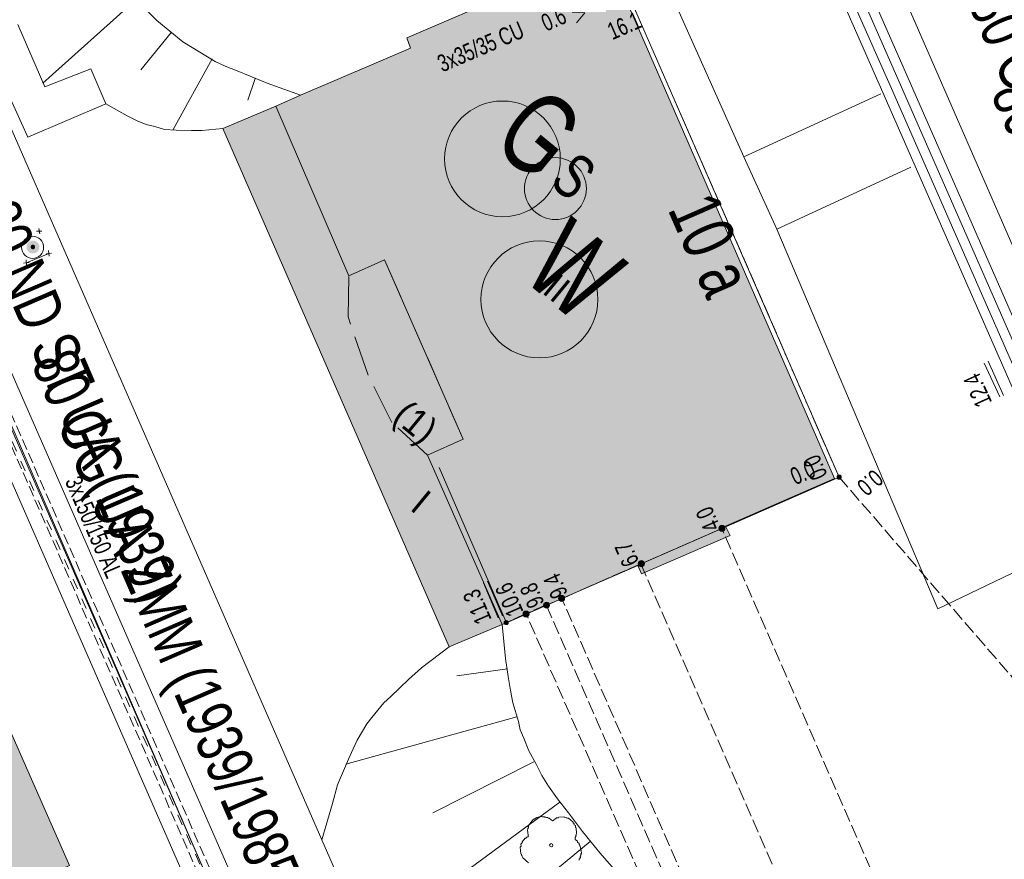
# Model space of a CAD drawing. Header units: metres. Extents: x -740 to 758, y -633 to 854.
# Tile 1022 of 1056: x 455 to 485, y 144 to 170. Entities that reach past the tile are written whole.
import ezdxf

# ---------------------------------------------------------------- set-up
doc = ezdxf.new("R2010")
doc.units = ezdxf.units.M
doc.header["$MEASUREMENT"] = 0
for name, pattern in [('1248_416', [1.664, 1.248, -0.416]), ('333_125', [0.4576, 0.3328, -0.1248]), ('333_333', [0.6656, 0.3328, -0.3328]), ('416_125', [0.5408, 0.416, -0.1248])]:
    doc.linetypes.add(name, pattern=pattern)
for name, color, linetype in [('Gas.LOVION', 7, 'Continuous'), ('Gis.LOVION', 7, 'Continuous'), ('Grundkarte.LOVION', 7, 'Continuous'), ('Grundkarte_Text.LOVION', 7, 'Continuous'), ('Strom.LOVION', 7, 'Continuous'), ('StromBemass.LOVION', 7, 'Continuous'), ('Wasser.LOVION', 7, 'Continuous')]:
    doc.layers.add(name, color=color, linetype=linetype)
doc.styles.add('ERSTELLTER_STIL_1', font='arial.ttf')

msp = doc.modelspace()

# ---------------------------------------------------------------- hatches: boundary and pattern name
at = {"layer": 'Grundkarte.LOVION', "linetype": 'Continuous', "lineweight": 18}
for color, points in [(9, [(467.56, 156.155), (469.875, 150.914), (474.071, 152.743), (474.184, 152.488), (476.935, 153.673), (476.79, 153.954), (480.162, 155.437), (473.187, 171.454), (469.783, 169.998), (469.669, 170.253), (466.918, 169.068), (467.038, 168.754), (463.633, 167.298), (462.869, 166.957), (465.125, 161.71), (466.23, 162.202), (468.665, 156.647)]), (254, [(462.869, 166.957), (461.222, 166.264), (468.229, 150.221), (469.875, 150.914), (467.56, 156.155), (468.665, 156.647), (466.23, 162.202), (465.125, 161.71)]), (9, [(442.952, 150.587), (447.74, 139.705), (456.477, 143.456), (450.969, 155.952), (442.277, 152.058)])]:
    msp.add_hatch(color=color, dxfattribs=at).paths.add_polyline_path(points)
at = {"layer": 'Strom.LOVION', "linetype": 'Continuous', "lineweight": 18}
for points in [[(455.498, 162.47), (455.513, 162.491), (455.525, 162.513), (455.534, 162.536), (455.541, 162.56), (455.544, 162.585), (455.544, 162.61), (455.54, 162.635), (455.534, 162.66), (455.525, 162.683), (455.512, 162.705), (455.498, 162.725), (455.48, 162.743), (455.461, 162.759), (455.44, 162.773), (455.417, 162.783), (455.393, 162.791), (455.368, 162.796), (455.343, 162.797), (455.318, 162.795), (455.294, 162.791), (455.27, 162.783), (455.247, 162.772), (455.226, 162.759), (455.207, 162.743), (455.19, 162.724), (455.175, 162.704), (455.163, 162.682), (455.154, 162.658), (455.148, 162.634), (455.145, 162.609), (455.145, 162.584), (455.148, 162.559), (455.154, 162.535), (455.163, 162.512), (455.176, 162.49), (455.19, 162.469), (455.208, 162.451), (455.227, 162.435), (455.248, 162.422), (455.271, 162.411), (455.295, 162.403), (455.32, 162.399), (455.345, 162.397), (455.37, 162.399), (455.394, 162.404), (455.418, 162.412), (455.441, 162.422), (455.462, 162.436), (455.481, 162.452)], [(455.396, 162.553), (455.401, 162.56), (455.405, 162.568), (455.409, 162.577), (455.411, 162.585), (455.412, 162.594), (455.412, 162.603), (455.411, 162.612), (455.408, 162.62), (455.405, 162.629), (455.401, 162.636), (455.396, 162.644), (455.389, 162.65), (455.383, 162.656), (455.375, 162.66), (455.367, 162.664), (455.359, 162.667), (455.35, 162.669), (455.341, 162.669), (455.332, 162.668), (455.323, 162.667), (455.315, 162.664), (455.307, 162.66), (455.299, 162.655), (455.292, 162.65), (455.286, 162.643), (455.281, 162.636), (455.277, 162.628), (455.274, 162.62), (455.271, 162.611), (455.27, 162.602), (455.27, 162.594), (455.272, 162.585), (455.274, 162.576), (455.277, 162.568), (455.281, 162.56), (455.287, 162.553), (455.293, 162.546), (455.3, 162.541), (455.307, 162.536), (455.315, 162.532), (455.324, 162.53), (455.332, 162.528), (455.341, 162.527), (455.35, 162.528), (455.359, 162.53), (455.367, 162.532), (455.375, 162.536), (455.383, 162.541), (455.39, 162.547)]]:
    msp.add_hatch(color=150, dxfattribs=at).paths.add_polyline_path(points)
at = {"layer": 'StromBemass.LOVION', "linetype": 'Continuous', "lineweight": 13}
for points in [[(480.354, 155.435), (480.359, 155.441), (480.362, 155.448), (480.365, 155.455), (480.367, 155.463), (480.368, 155.471), (480.368, 155.479), (480.367, 155.487), (480.365, 155.494), (480.362, 155.502), (480.358, 155.509), (480.354, 155.515), (480.348, 155.521), (480.342, 155.526), (480.336, 155.53), (480.328, 155.533), (480.321, 155.536), (480.313, 155.537), (480.305, 155.538), (480.297, 155.537), (480.29, 155.536), (480.282, 155.533), (480.275, 155.53), (480.268, 155.525), (480.262, 155.52), (480.257, 155.515), (480.252, 155.508), (480.248, 155.501), (480.245, 155.494), (480.244, 155.486), (480.243, 155.478), (480.243, 155.471), (480.244, 155.463), (480.246, 155.455), (480.249, 155.448), (480.252, 155.441), (480.257, 155.434), (480.262, 155.429), (480.269, 155.424), (480.275, 155.419), (480.282, 155.416), (480.29, 155.414), (480.298, 155.412), (480.306, 155.412), (480.314, 155.412), (480.321, 155.414), (480.329, 155.416), (480.336, 155.42), (480.343, 155.424), (480.349, 155.429)], [(480.354, 155.435), (480.359, 155.441), (480.362, 155.448), (480.365, 155.455), (480.367, 155.463), (480.368, 155.471), (480.368, 155.479), (480.367, 155.487), (480.365, 155.494), (480.362, 155.502), (480.358, 155.509), (480.354, 155.515), (480.348, 155.521), (480.342, 155.526), (480.336, 155.53), (480.328, 155.533), (480.321, 155.536), (480.313, 155.537), (480.305, 155.538), (480.297, 155.537), (480.29, 155.536), (480.282, 155.533), (480.275, 155.53), (480.268, 155.525), (480.262, 155.52), (480.257, 155.515), (480.252, 155.508), (480.248, 155.501), (480.245, 155.494), (480.244, 155.486), (480.243, 155.478), (480.243, 155.471), (480.244, 155.463), (480.246, 155.455), (480.249, 155.448), (480.252, 155.441), (480.257, 155.434), (480.262, 155.429), (480.269, 155.424), (480.275, 155.419), (480.282, 155.416), (480.29, 155.414), (480.298, 155.412), (480.306, 155.412), (480.314, 155.412), (480.321, 155.414), (480.329, 155.416), (480.336, 155.42), (480.343, 155.424), (480.349, 155.429)], [(480.354, 155.435), (480.359, 155.441), (480.362, 155.448), (480.365, 155.455), (480.367, 155.463), (480.368, 155.471), (480.368, 155.479), (480.367, 155.487), (480.365, 155.494), (480.362, 155.502), (480.358, 155.509), (480.354, 155.515), (480.348, 155.521), (480.342, 155.526), (480.336, 155.53), (480.328, 155.533), (480.321, 155.536), (480.313, 155.537), (480.305, 155.538), (480.297, 155.537), (480.29, 155.536), (480.282, 155.533), (480.275, 155.53), (480.268, 155.525), (480.262, 155.52), (480.257, 155.515), (480.252, 155.508), (480.248, 155.501), (480.245, 155.494), (480.244, 155.486), (480.243, 155.478), (480.243, 155.471), (480.244, 155.463), (480.246, 155.455), (480.249, 155.448), (480.252, 155.441), (480.257, 155.434), (480.262, 155.429), (480.269, 155.424), (480.275, 155.419), (480.282, 155.416), (480.29, 155.414), (480.298, 155.412), (480.306, 155.412), (480.314, 155.412), (480.321, 155.414), (480.329, 155.416), (480.336, 155.42), (480.343, 155.424), (480.349, 155.429)], [(480.354, 155.435), (480.359, 155.441), (480.362, 155.448), (480.365, 155.455), (480.367, 155.463), (480.368, 155.471), (480.368, 155.479), (480.367, 155.487), (480.365, 155.494), (480.362, 155.502), (480.358, 155.509), (480.354, 155.515), (480.348, 155.521), (480.342, 155.526), (480.336, 155.53), (480.328, 155.533), (480.321, 155.536), (480.313, 155.537), (480.305, 155.538), (480.297, 155.537), (480.29, 155.536), (480.282, 155.533), (480.275, 155.53), (480.268, 155.525), (480.262, 155.52), (480.257, 155.515), (480.252, 155.508), (480.248, 155.501), (480.245, 155.494), (480.244, 155.486), (480.243, 155.478), (480.243, 155.471), (480.244, 155.463), (480.246, 155.455), (480.249, 155.448), (480.252, 155.441), (480.257, 155.434), (480.262, 155.429), (480.269, 155.424), (480.275, 155.419), (480.282, 155.416), (480.29, 155.414), (480.298, 155.412), (480.306, 155.412), (480.314, 155.412), (480.321, 155.414), (480.329, 155.416), (480.336, 155.42), (480.343, 155.424), (480.349, 155.429)], [(480.354, 155.435), (480.359, 155.441), (480.362, 155.448), (480.365, 155.455), (480.367, 155.463), (480.368, 155.471), (480.368, 155.479), (480.367, 155.487), (480.365, 155.494), (480.362, 155.502), (480.358, 155.509), (480.354, 155.515), (480.348, 155.521), (480.342, 155.526), (480.336, 155.53), (480.328, 155.533), (480.321, 155.536), (480.313, 155.537), (480.305, 155.538), (480.297, 155.537), (480.29, 155.536), (480.282, 155.533), (480.275, 155.53), (480.268, 155.525), (480.262, 155.52), (480.257, 155.515), (480.252, 155.508), (480.248, 155.501), (480.245, 155.494), (480.244, 155.486), (480.243, 155.478), (480.243, 155.471), (480.244, 155.463), (480.246, 155.455), (480.249, 155.448), (480.252, 155.441), (480.257, 155.434), (480.262, 155.429), (480.269, 155.424), (480.275, 155.419), (480.282, 155.416), (480.29, 155.414), (480.298, 155.412), (480.306, 155.412), (480.314, 155.412), (480.321, 155.414), (480.329, 155.416), (480.336, 155.42), (480.343, 155.424), (480.349, 155.429)], [(480.354, 155.435), (480.359, 155.441), (480.362, 155.448), (480.365, 155.455), (480.367, 155.463), (480.368, 155.471), (480.368, 155.479), (480.367, 155.487), (480.365, 155.494), (480.362, 155.502), (480.358, 155.509), (480.354, 155.515), (480.348, 155.521), (480.342, 155.526), (480.336, 155.53), (480.328, 155.533), (480.321, 155.536), (480.313, 155.537), (480.305, 155.538), (480.297, 155.537), (480.29, 155.536), (480.282, 155.533), (480.275, 155.53), (480.268, 155.525), (480.262, 155.52), (480.257, 155.515), (480.252, 155.508), (480.248, 155.501), (480.245, 155.494), (480.244, 155.486), (480.243, 155.478), (480.243, 155.471), (480.244, 155.463), (480.246, 155.455), (480.249, 155.448), (480.252, 155.441), (480.257, 155.434), (480.262, 155.429), (480.269, 155.424), (480.275, 155.419), (480.282, 155.416), (480.29, 155.414), (480.298, 155.412), (480.306, 155.412), (480.314, 155.412), (480.321, 155.414), (480.329, 155.416), (480.336, 155.42), (480.343, 155.424), (480.349, 155.429)], [(480.355, 155.438), (480.36, 155.445), (480.364, 155.452), (480.366, 155.459), (480.368, 155.466), (480.369, 155.474), (480.369, 155.482), (480.368, 155.49), (480.366, 155.497), (480.363, 155.505), (480.36, 155.512), (480.355, 155.518), (480.35, 155.524), (480.343, 155.529), (480.337, 155.533), (480.33, 155.536), (480.322, 155.538), (480.315, 155.54), (480.307, 155.54), (480.299, 155.54), (480.291, 155.538), (480.284, 155.536), (480.277, 155.533), (480.27, 155.528), (480.264, 155.523), (480.259, 155.518), (480.254, 155.511), (480.25, 155.504), (480.248, 155.497), (480.246, 155.489), (480.245, 155.482), (480.245, 155.474), (480.246, 155.466), (480.248, 155.458), (480.251, 155.451), (480.254, 155.444), (480.259, 155.438), (480.264, 155.432), (480.27, 155.427), (480.277, 155.423), (480.284, 155.42), (480.292, 155.417), (480.299, 155.416), (480.307, 155.415), (480.315, 155.416), (480.323, 155.417), (480.33, 155.42), (480.337, 155.423), (480.344, 155.428), (480.35, 155.433)], [(480.355, 155.438), (480.36, 155.445), (480.364, 155.452), (480.366, 155.459), (480.368, 155.466), (480.369, 155.474), (480.369, 155.482), (480.368, 155.49), (480.366, 155.497), (480.363, 155.505), (480.36, 155.512), (480.355, 155.518), (480.35, 155.524), (480.343, 155.529), (480.337, 155.533), (480.33, 155.536), (480.322, 155.538), (480.315, 155.54), (480.307, 155.54), (480.299, 155.54), (480.291, 155.538), (480.284, 155.536), (480.277, 155.533), (480.27, 155.528), (480.264, 155.523), (480.259, 155.518), (480.254, 155.511), (480.25, 155.504), (480.248, 155.497), (480.246, 155.489), (480.245, 155.482), (480.245, 155.474), (480.246, 155.466), (480.248, 155.458), (480.251, 155.451), (480.254, 155.444), (480.259, 155.438), (480.264, 155.432), (480.27, 155.427), (480.277, 155.423), (480.284, 155.42), (480.292, 155.417), (480.299, 155.416), (480.307, 155.415), (480.315, 155.416), (480.323, 155.417), (480.33, 155.42), (480.337, 155.423), (480.344, 155.428), (480.35, 155.433)], [(480.355, 155.438), (480.36, 155.445), (480.364, 155.452), (480.366, 155.459), (480.368, 155.466), (480.369, 155.474), (480.369, 155.482), (480.368, 155.49), (480.366, 155.497), (480.363, 155.505), (480.36, 155.512), (480.355, 155.518), (480.35, 155.524), (480.343, 155.529), (480.337, 155.533), (480.33, 155.536), (480.322, 155.538), (480.315, 155.54), (480.307, 155.54), (480.299, 155.54), (480.291, 155.538), (480.284, 155.536), (480.277, 155.533), (480.27, 155.528), (480.264, 155.523), (480.259, 155.518), (480.254, 155.511), (480.25, 155.504), (480.248, 155.497), (480.246, 155.489), (480.245, 155.482), (480.245, 155.474), (480.246, 155.466), (480.248, 155.458), (480.251, 155.451), (480.254, 155.444), (480.259, 155.438), (480.264, 155.432), (480.27, 155.427), (480.277, 155.423), (480.284, 155.42), (480.292, 155.417), (480.299, 155.416), (480.307, 155.415), (480.315, 155.416), (480.323, 155.417), (480.33, 155.42), (480.337, 155.423), (480.344, 155.428), (480.35, 155.433)], [(480.355, 155.438), (480.36, 155.445), (480.364, 155.452), (480.366, 155.459), (480.368, 155.466), (480.369, 155.474), (480.369, 155.482), (480.368, 155.49), (480.366, 155.497), (480.363, 155.505), (480.36, 155.512), (480.355, 155.518), (480.35, 155.524), (480.343, 155.529), (480.337, 155.533), (480.33, 155.536), (480.322, 155.538), (480.315, 155.54), (480.307, 155.54), (480.299, 155.54), (480.291, 155.538), (480.284, 155.536), (480.277, 155.533), (480.27, 155.528), (480.264, 155.523), (480.259, 155.518), (480.254, 155.511), (480.25, 155.504), (480.248, 155.497), (480.246, 155.489), (480.245, 155.482), (480.245, 155.474), (480.246, 155.466), (480.248, 155.458), (480.251, 155.451), (480.254, 155.444), (480.259, 155.438), (480.264, 155.432), (480.27, 155.427), (480.277, 155.423), (480.284, 155.42), (480.292, 155.417), (480.299, 155.416), (480.307, 155.415), (480.315, 155.416), (480.323, 155.417), (480.33, 155.42), (480.337, 155.423), (480.344, 155.428), (480.35, 155.433)], [(480.358, 155.435), (480.363, 155.441), (480.367, 155.448), (480.369, 155.455), (480.371, 155.463), (480.372, 155.471), (480.372, 155.479), (480.371, 155.486), (480.369, 155.494), (480.366, 155.501), (480.363, 155.508), (480.358, 155.515), (480.353, 155.52), (480.346, 155.525), (480.34, 155.53), (480.333, 155.533), (480.325, 155.535), (480.317, 155.537), (480.31, 155.537), (480.302, 155.537), (480.294, 155.535), (480.286, 155.533), (480.279, 155.529), (480.273, 155.525), (480.267, 155.52), (480.261, 155.514), (480.257, 155.508), (480.253, 155.501), (480.25, 155.494), (480.248, 155.486), (480.247, 155.478), (480.247, 155.47), (480.248, 155.463), (480.25, 155.455), (480.253, 155.448), (480.257, 155.441), (480.262, 155.434), (480.267, 155.429), (480.273, 155.424), (480.28, 155.419), (480.287, 155.416), (480.294, 155.414), (480.302, 155.412), (480.31, 155.412), (480.318, 155.412), (480.326, 155.414), (480.333, 155.416), (480.34, 155.42), (480.347, 155.424), (480.353, 155.429)], [(480.358, 155.435), (480.363, 155.441), (480.367, 155.448), (480.369, 155.455), (480.371, 155.463), (480.372, 155.471), (480.372, 155.479), (480.371, 155.486), (480.369, 155.494), (480.366, 155.501), (480.363, 155.508), (480.358, 155.515), (480.353, 155.52), (480.346, 155.525), (480.34, 155.53), (480.333, 155.533), (480.325, 155.535), (480.317, 155.537), (480.31, 155.537), (480.302, 155.537), (480.294, 155.535), (480.286, 155.533), (480.279, 155.529), (480.273, 155.525), (480.267, 155.52), (480.261, 155.514), (480.257, 155.508), (480.253, 155.501), (480.25, 155.494), (480.248, 155.486), (480.247, 155.478), (480.247, 155.47), (480.248, 155.463), (480.25, 155.455), (480.253, 155.448), (480.257, 155.441), (480.262, 155.434), (480.267, 155.429), (480.273, 155.424), (480.28, 155.419), (480.287, 155.416), (480.294, 155.414), (480.302, 155.412), (480.31, 155.412), (480.318, 155.412), (480.326, 155.414), (480.333, 155.416), (480.34, 155.42), (480.347, 155.424), (480.353, 155.429)], [(480.358, 155.435), (480.363, 155.441), (480.367, 155.448), (480.369, 155.455), (480.371, 155.463), (480.372, 155.471), (480.372, 155.479), (480.371, 155.486), (480.369, 155.494), (480.366, 155.501), (480.363, 155.508), (480.358, 155.515), (480.353, 155.52), (480.346, 155.525), (480.34, 155.53), (480.333, 155.533), (480.325, 155.535), (480.317, 155.537), (480.31, 155.537), (480.302, 155.537), (480.294, 155.535), (480.286, 155.533), (480.279, 155.529), (480.273, 155.525), (480.267, 155.52), (480.261, 155.514), (480.257, 155.508), (480.253, 155.501), (480.25, 155.494), (480.248, 155.486), (480.247, 155.478), (480.247, 155.47), (480.248, 155.463), (480.25, 155.455), (480.253, 155.448), (480.257, 155.441), (480.262, 155.434), (480.267, 155.429), (480.273, 155.424), (480.28, 155.419), (480.287, 155.416), (480.294, 155.414), (480.302, 155.412), (480.31, 155.412), (480.318, 155.412), (480.326, 155.414), (480.333, 155.416), (480.34, 155.42), (480.347, 155.424), (480.353, 155.429)], [(480.358, 155.435), (480.363, 155.441), (480.367, 155.448), (480.369, 155.455), (480.371, 155.463), (480.372, 155.471), (480.372, 155.479), (480.371, 155.486), (480.369, 155.494), (480.366, 155.501), (480.363, 155.508), (480.358, 155.515), (480.353, 155.52), (480.346, 155.525), (480.34, 155.53), (480.333, 155.533), (480.325, 155.535), (480.317, 155.537), (480.31, 155.537), (480.302, 155.537), (480.294, 155.535), (480.286, 155.533), (480.279, 155.529), (480.273, 155.525), (480.267, 155.52), (480.261, 155.514), (480.257, 155.508), (480.253, 155.501), (480.25, 155.494), (480.248, 155.486), (480.247, 155.478), (480.247, 155.47), (480.248, 155.463), (480.25, 155.455), (480.253, 155.448), (480.257, 155.441), (480.262, 155.434), (480.267, 155.429), (480.273, 155.424), (480.28, 155.419), (480.287, 155.416), (480.294, 155.414), (480.302, 155.412), (480.31, 155.412), (480.318, 155.412), (480.326, 155.414), (480.333, 155.416), (480.34, 155.42), (480.347, 155.424), (480.353, 155.429)], [(480.358, 155.435), (480.363, 155.441), (480.367, 155.448), (480.369, 155.455), (480.371, 155.463), (480.372, 155.471), (480.372, 155.479), (480.371, 155.486), (480.369, 155.494), (480.366, 155.501), (480.363, 155.508), (480.358, 155.515), (480.353, 155.52), (480.346, 155.525), (480.34, 155.53), (480.333, 155.533), (480.325, 155.535), (480.317, 155.537), (480.31, 155.537), (480.302, 155.537), (480.294, 155.535), (480.286, 155.533), (480.279, 155.529), (480.273, 155.525), (480.267, 155.52), (480.261, 155.514), (480.257, 155.508), (480.253, 155.501), (480.25, 155.494), (480.248, 155.486), (480.247, 155.478), (480.247, 155.47), (480.248, 155.463), (480.25, 155.455), (480.253, 155.448), (480.257, 155.441), (480.262, 155.434), (480.267, 155.429), (480.273, 155.424), (480.28, 155.419), (480.287, 155.416), (480.294, 155.414), (480.302, 155.412), (480.31, 155.412), (480.318, 155.412), (480.326, 155.414), (480.333, 155.416), (480.34, 155.42), (480.347, 155.424), (480.353, 155.429)], [(480.358, 155.435), (480.363, 155.441), (480.367, 155.448), (480.369, 155.455), (480.371, 155.463), (480.372, 155.471), (480.372, 155.479), (480.371, 155.486), (480.369, 155.494), (480.366, 155.501), (480.363, 155.508), (480.358, 155.515), (480.353, 155.52), (480.346, 155.525), (480.34, 155.53), (480.333, 155.533), (480.325, 155.535), (480.317, 155.537), (480.31, 155.537), (480.302, 155.537), (480.294, 155.535), (480.286, 155.533), (480.279, 155.529), (480.273, 155.525), (480.267, 155.52), (480.261, 155.514), (480.257, 155.508), (480.253, 155.501), (480.25, 155.494), (480.248, 155.486), (480.247, 155.478), (480.247, 155.47), (480.248, 155.463), (480.25, 155.455), (480.253, 155.448), (480.257, 155.441), (480.262, 155.434), (480.267, 155.429), (480.273, 155.424), (480.28, 155.419), (480.287, 155.416), (480.294, 155.414), (480.302, 155.412), (480.31, 155.412), (480.318, 155.412), (480.326, 155.414), (480.333, 155.416), (480.34, 155.42), (480.347, 155.424), (480.353, 155.429)], [(476.751, 153.834), (476.758, 153.843), (476.763, 153.853), (476.767, 153.864), (476.77, 153.876), (476.772, 153.887), (476.772, 153.899), (476.77, 153.911), (476.767, 153.922), (476.763, 153.933), (476.757, 153.943), (476.75, 153.953), (476.742, 153.962), (476.733, 153.969), (476.723, 153.975), (476.713, 153.98), (476.701, 153.984), (476.69, 153.986), (476.678, 153.987), (476.666, 153.986), (476.655, 153.984), (476.644, 153.98), (476.633, 153.975), (476.623, 153.969), (476.614, 153.961), (476.606, 153.953), (476.599, 153.943), (476.593, 153.933), (476.589, 153.922), (476.586, 153.91), (476.585, 153.899), (476.585, 153.887), (476.586, 153.875), (476.589, 153.864), (476.594, 153.853), (476.599, 153.843), (476.606, 153.833), (476.614, 153.825), (476.624, 153.817), (476.633, 153.811), (476.644, 153.806), (476.655, 153.802), (476.667, 153.8), (476.679, 153.799), (476.69, 153.8), (476.702, 153.802), (476.713, 153.806), (476.724, 153.811), (476.734, 153.817), (476.743, 153.825)], [(476.725, 153.849), (476.73, 153.855), (476.734, 153.862), (476.737, 153.87), (476.739, 153.878), (476.74, 153.886), (476.74, 153.894), (476.739, 153.902), (476.737, 153.909), (476.734, 153.917), (476.73, 153.924), (476.725, 153.93), (476.72, 153.936), (476.714, 153.941), (476.707, 153.945), (476.699, 153.949), (476.692, 153.951), (476.684, 153.953), (476.676, 153.953), (476.668, 153.953), (476.66, 153.951), (476.652, 153.949), (476.645, 153.945), (476.638, 153.941), (476.632, 153.936), (476.627, 153.93), (476.622, 153.923), (476.618, 153.916), (476.615, 153.909), (476.613, 153.901), (476.612, 153.893), (476.612, 153.885), (476.613, 153.877), (476.615, 153.869), (476.618, 153.862), (476.622, 153.855), (476.627, 153.848), (476.632, 153.843), (476.639, 153.838), (476.645, 153.833), (476.653, 153.83), (476.66, 153.827), (476.668, 153.826), (476.676, 153.825), (476.684, 153.826), (476.692, 153.827), (476.7, 153.83), (476.707, 153.833), (476.714, 153.838), (476.72, 153.843)], [(476.725, 153.849), (476.73, 153.855), (476.734, 153.862), (476.737, 153.87), (476.739, 153.878), (476.74, 153.886), (476.74, 153.894), (476.739, 153.902), (476.737, 153.909), (476.734, 153.917), (476.73, 153.924), (476.725, 153.93), (476.72, 153.936), (476.714, 153.941), (476.707, 153.945), (476.699, 153.949), (476.692, 153.951), (476.684, 153.953), (476.676, 153.953), (476.668, 153.953), (476.66, 153.951), (476.652, 153.949), (476.645, 153.945), (476.638, 153.941), (476.632, 153.936), (476.627, 153.93), (476.622, 153.923), (476.618, 153.916), (476.615, 153.909), (476.613, 153.901), (476.612, 153.893), (476.612, 153.885), (476.613, 153.877), (476.615, 153.869), (476.618, 153.862), (476.622, 153.855), (476.627, 153.848), (476.632, 153.843), (476.639, 153.838), (476.645, 153.833), (476.653, 153.83), (476.66, 153.827), (476.668, 153.826), (476.676, 153.825), (476.684, 153.826), (476.692, 153.827), (476.7, 153.83), (476.707, 153.833), (476.714, 153.838), (476.72, 153.843)], [(474.257, 152.739), (474.264, 152.748), (474.269, 152.759), (474.274, 152.77), (474.277, 152.782), (474.278, 152.794), (474.278, 152.805), (474.277, 152.817), (474.274, 152.829), (474.269, 152.84), (474.263, 152.85), (474.256, 152.86), (474.248, 152.869), (474.239, 152.876), (474.229, 152.883), (474.218, 152.888), (474.207, 152.891), (474.195, 152.894), (474.183, 152.894), (474.171, 152.894), (474.159, 152.891), (474.148, 152.888), (474.137, 152.882), (474.127, 152.876), (474.118, 152.868), (474.11, 152.86), (474.103, 152.85), (474.097, 152.839), (474.093, 152.828), (474.09, 152.817), (474.088, 152.805), (474.088, 152.793), (474.09, 152.781), (474.093, 152.769), (474.097, 152.758), (474.103, 152.748), (474.11, 152.738), (474.118, 152.73), (474.127, 152.722), (474.138, 152.716), (474.148, 152.711), (474.16, 152.707), (474.172, 152.705), (474.183, 152.704), (474.195, 152.705), (474.207, 152.707), (474.218, 152.711), (474.229, 152.716), (474.239, 152.722), (474.249, 152.73)], [(474.217, 152.755), (474.221, 152.761), (474.225, 152.768), (474.228, 152.775), (474.23, 152.783), (474.231, 152.79), (474.23, 152.798), (474.229, 152.806), (474.228, 152.813), (474.225, 152.82), (474.221, 152.827), (474.216, 152.833), (474.211, 152.839), (474.205, 152.844), (474.199, 152.848), (474.192, 152.851), (474.184, 152.853), (474.177, 152.855), (474.169, 152.855), (474.161, 152.855), (474.154, 152.853), (474.147, 152.851), (474.14, 152.848), (474.133, 152.844), (474.127, 152.839), (474.122, 152.833), (474.117, 152.827), (474.114, 152.82), (474.111, 152.813), (474.109, 152.805), (474.108, 152.798), (474.108, 152.79), (474.109, 152.782), (474.111, 152.775), (474.114, 152.768), (474.118, 152.761), (474.122, 152.755), (474.127, 152.749), (474.133, 152.744), (474.14, 152.74), (474.147, 152.737), (474.154, 152.735), (474.162, 152.733), (474.169, 152.733), (474.177, 152.733), (474.185, 152.735), (474.192, 152.737), (474.199, 152.74), (474.205, 152.745), (474.211, 152.749)], [(474.217, 152.755), (474.221, 152.761), (474.225, 152.768), (474.228, 152.775), (474.23, 152.783), (474.231, 152.79), (474.23, 152.798), (474.229, 152.806), (474.228, 152.813), (474.225, 152.82), (474.221, 152.827), (474.216, 152.833), (474.211, 152.839), (474.205, 152.844), (474.199, 152.848), (474.192, 152.851), (474.184, 152.853), (474.177, 152.855), (474.169, 152.855), (474.161, 152.855), (474.154, 152.853), (474.147, 152.851), (474.14, 152.848), (474.133, 152.844), (474.127, 152.839), (474.122, 152.833), (474.117, 152.827), (474.114, 152.82), (474.111, 152.813), (474.109, 152.805), (474.108, 152.798), (474.108, 152.79), (474.109, 152.782), (474.111, 152.775), (474.114, 152.768), (474.118, 152.761), (474.122, 152.755), (474.127, 152.749), (474.133, 152.744), (474.14, 152.74), (474.147, 152.737), (474.154, 152.735), (474.162, 152.733), (474.169, 152.733), (474.177, 152.733), (474.185, 152.735), (474.192, 152.737), (474.199, 152.74), (474.205, 152.745), (474.211, 152.749)], [(471.318, 151.455), (471.325, 151.465), (471.33, 151.475), (471.334, 151.486), (471.337, 151.497), (471.339, 151.509), (471.339, 151.52), (471.337, 151.532), (471.334, 151.543), (471.33, 151.554), (471.324, 151.564), (471.317, 151.574), (471.309, 151.582), (471.3, 151.589), (471.291, 151.596), (471.28, 151.601), (471.269, 151.604), (471.257, 151.606), (471.246, 151.607), (471.234, 151.606), (471.223, 151.604), (471.212, 151.6), (471.201, 151.595), (471.191, 151.589), (471.182, 151.582), (471.174, 151.573), (471.167, 151.564), (471.162, 151.553), (471.158, 151.543), (471.155, 151.531), (471.153, 151.52), (471.153, 151.508), (471.155, 151.496), (471.158, 151.485), (471.162, 151.474), (471.168, 151.464), (471.175, 151.455), (471.183, 151.446), (471.192, 151.439), (471.202, 151.433), (471.212, 151.428), (471.223, 151.424), (471.235, 151.422), (471.246, 151.421), (471.258, 151.422), (471.269, 151.424), (471.281, 151.428), (471.291, 151.433), (471.301, 151.439), (471.31, 151.447)], [(471.283, 151.476), (471.288, 151.483), (471.292, 151.49), (471.295, 151.497), (471.297, 151.505), (471.298, 151.512), (471.298, 151.52), (471.297, 151.528), (471.295, 151.536), (471.292, 151.543), (471.288, 151.55), (471.283, 151.556), (471.278, 151.562), (471.272, 151.567), (471.265, 151.571), (471.258, 151.574), (471.251, 151.577), (471.243, 151.578), (471.235, 151.579), (471.227, 151.578), (471.219, 151.577), (471.212, 151.574), (471.205, 151.571), (471.198, 151.566), (471.192, 151.561), (471.187, 151.556), (471.182, 151.549), (471.179, 151.542), (471.176, 151.535), (471.174, 151.528), (471.173, 151.52), (471.173, 151.512), (471.174, 151.504), (471.176, 151.497), (471.179, 151.489), (471.183, 151.482), (471.187, 151.476), (471.193, 151.47), (471.199, 151.465), (471.205, 151.461), (471.212, 151.458), (471.22, 151.455), (471.228, 151.454), (471.235, 151.454), (471.243, 151.454), (471.251, 151.456), (471.258, 151.458), (471.265, 151.461), (471.272, 151.466), (471.278, 151.471)], [(471.284, 151.48), (471.289, 151.486), (471.293, 151.493), (471.295, 151.5), (471.297, 151.508), (471.298, 151.515), (471.298, 151.523), (471.297, 151.531), (471.295, 151.538), (471.292, 151.546), (471.289, 151.552), (471.284, 151.559), (471.279, 151.564), (471.273, 151.569), (471.266, 151.573), (471.259, 151.577), (471.252, 151.579), (471.244, 151.58), (471.236, 151.581), (471.229, 151.58), (471.221, 151.579), (471.214, 151.577), (471.207, 151.573), (471.2, 151.569), (471.194, 151.564), (471.189, 151.558), (471.184, 151.552), (471.181, 151.545), (471.178, 151.538), (471.176, 151.531), (471.175, 151.523), (471.175, 151.515), (471.176, 151.507), (471.178, 151.5), (471.181, 151.493), (471.185, 151.486), (471.189, 151.48), (471.195, 151.474), (471.2, 151.469), (471.207, 151.465), (471.214, 151.462), (471.221, 151.459), (471.229, 151.458), (471.237, 151.457), (471.245, 151.458), (471.252, 151.459), (471.26, 151.462), (471.267, 151.465), (471.273, 151.469), (471.279, 151.474)], [(471.786, 151.664), (471.793, 151.673), (471.798, 151.683), (471.803, 151.694), (471.805, 151.706), (471.807, 151.717), (471.807, 151.729), (471.805, 151.741), (471.802, 151.752), (471.798, 151.763), (471.792, 151.773), (471.785, 151.783), (471.777, 151.791), (471.768, 151.798), (471.758, 151.805), (471.748, 151.81), (471.737, 151.813), (471.725, 151.815), (471.713, 151.816), (471.702, 151.815), (471.69, 151.813), (471.679, 151.809), (471.669, 151.804), (471.659, 151.798), (471.65, 151.791), (471.642, 151.782), (471.635, 151.773), (471.629, 151.762), (471.625, 151.751), (471.622, 151.74), (471.621, 151.728), (471.621, 151.717), (471.622, 151.705), (471.625, 151.694), (471.629, 151.683), (471.635, 151.673), (471.642, 151.663), (471.65, 151.655), (471.659, 151.647), (471.669, 151.641), (471.68, 151.636), (471.691, 151.632), (471.702, 151.63), (471.714, 151.629), (471.726, 151.63), (471.737, 151.632), (471.748, 151.636), (471.759, 151.641), (471.769, 151.647), (471.778, 151.655)], [(471.762, 151.679), (471.767, 151.686), (471.771, 151.693), (471.774, 151.7), (471.776, 151.707), (471.777, 151.715), (471.777, 151.723), (471.776, 151.731), (471.774, 151.738), (471.771, 151.746), (471.767, 151.753), (471.762, 151.759), (471.757, 151.765), (471.751, 151.77), (471.744, 151.774), (471.737, 151.777), (471.73, 151.779), (471.722, 151.781), (471.714, 151.781), (471.706, 151.781), (471.699, 151.779), (471.691, 151.777), (471.684, 151.774), (471.677, 151.769), (471.671, 151.764), (471.666, 151.759), (471.661, 151.752), (471.658, 151.745), (471.655, 151.738), (471.653, 151.73), (471.652, 151.723), (471.652, 151.715), (471.653, 151.707), (471.655, 151.699), (471.658, 151.692), (471.662, 151.685), (471.666, 151.679), (471.672, 151.673), (471.678, 151.668), (471.684, 151.664), (471.691, 151.661), (471.699, 151.658), (471.707, 151.657), (471.714, 151.657), (471.722, 151.657), (471.73, 151.659), (471.737, 151.661), (471.744, 151.664), (471.751, 151.669), (471.757, 151.674)], [(471.762, 151.679), (471.767, 151.686), (471.771, 151.693), (471.774, 151.7), (471.776, 151.707), (471.777, 151.715), (471.777, 151.723), (471.776, 151.731), (471.774, 151.738), (471.771, 151.746), (471.767, 151.753), (471.762, 151.759), (471.757, 151.765), (471.751, 151.77), (471.744, 151.774), (471.737, 151.777), (471.73, 151.779), (471.722, 151.781), (471.714, 151.781), (471.706, 151.781), (471.699, 151.779), (471.691, 151.777), (471.684, 151.774), (471.677, 151.769), (471.671, 151.764), (471.666, 151.759), (471.661, 151.752), (471.658, 151.745), (471.655, 151.738), (471.653, 151.73), (471.652, 151.723), (471.652, 151.715), (471.653, 151.707), (471.655, 151.699), (471.658, 151.692), (471.662, 151.685), (471.666, 151.679), (471.672, 151.673), (471.678, 151.668), (471.684, 151.664), (471.691, 151.661), (471.699, 151.658), (471.707, 151.657), (471.714, 151.657), (471.722, 151.657), (471.73, 151.659), (471.737, 151.661), (471.744, 151.664), (471.751, 151.669), (471.757, 151.674)], [(470.687, 151.177), (470.694, 151.186), (470.7, 151.197), (470.704, 151.208), (470.707, 151.219), (470.708, 151.231), (470.708, 151.243), (470.707, 151.255), (470.704, 151.266), (470.699, 151.277), (470.694, 151.288), (470.687, 151.297), (470.678, 151.306), (470.669, 151.313), (470.659, 151.32), (470.648, 151.325), (470.637, 151.328), (470.625, 151.331), (470.614, 151.331), (470.602, 151.33), (470.59, 151.328), (470.579, 151.325), (470.568, 151.319), (470.558, 151.313), (470.549, 151.305), (470.541, 151.297), (470.534, 151.287), (470.528, 151.277), (470.524, 151.266), (470.521, 151.254), (470.52, 151.242), (470.52, 151.231), (470.521, 151.219), (470.524, 151.207), (470.529, 151.196), (470.534, 151.186), (470.541, 151.176), (470.549, 151.168), (470.559, 151.16), (470.569, 151.154), (470.579, 151.149), (470.591, 151.145), (470.602, 151.143), (470.614, 151.142), (470.626, 151.143), (470.638, 151.145), (470.649, 151.149), (470.66, 151.154), (470.67, 151.16), (470.679, 151.168)], [(470.656, 151.21), (470.661, 151.216), (470.664, 151.223), (470.667, 151.23), (470.669, 151.238), (470.67, 151.245), (470.67, 151.253), (470.669, 151.261), (470.667, 151.268), (470.664, 151.275), (470.661, 151.282), (470.656, 151.288), (470.651, 151.294), (470.645, 151.299), (470.638, 151.303), (470.631, 151.306), (470.624, 151.309), (470.616, 151.31), (470.608, 151.311), (470.601, 151.31), (470.593, 151.309), (470.586, 151.306), (470.579, 151.303), (470.572, 151.299), (470.566, 151.294), (470.561, 151.288), (470.556, 151.282), (470.553, 151.275), (470.55, 151.268), (470.548, 151.26), (470.547, 151.253), (470.547, 151.245), (470.548, 151.237), (470.55, 151.23), (470.553, 151.223), (470.557, 151.216), (470.561, 151.21), (470.567, 151.204), (470.573, 151.199), (470.579, 151.195), (470.586, 151.192), (470.593, 151.189), (470.601, 151.188), (470.609, 151.187), (470.617, 151.188), (470.624, 151.189), (470.631, 151.192), (470.638, 151.195), (470.645, 151.199), (470.651, 151.204)], [(470.657, 151.214), (470.662, 151.22), (470.665, 151.226), (470.668, 151.234), (470.67, 151.241), (470.671, 151.249), (470.671, 151.256), (470.67, 151.264), (470.668, 151.271), (470.665, 151.278), (470.661, 151.285), (470.657, 151.291), (470.652, 151.297), (470.646, 151.302), (470.639, 151.306), (470.632, 151.309), (470.625, 151.311), (470.618, 151.313), (470.61, 151.313), (470.602, 151.313), (470.595, 151.311), (470.588, 151.309), (470.581, 151.305), (470.574, 151.301), (470.568, 151.296), (470.563, 151.291), (470.559, 151.285), (470.555, 151.278), (470.552, 151.271), (470.55, 151.263), (470.549, 151.256), (470.549, 151.248), (470.55, 151.241), (470.552, 151.233), (470.555, 151.226), (470.559, 151.219), (470.563, 151.213), (470.569, 151.208), (470.575, 151.203), (470.581, 151.199), (470.588, 151.196), (470.595, 151.193), (470.603, 151.192), (470.61, 151.191), (470.618, 151.192), (470.625, 151.193), (470.633, 151.196), (470.64, 151.199), (470.646, 151.203), (470.652, 151.208)], [(470.047, 150.933), (470.051, 150.94), (470.055, 150.947), (470.058, 150.954), (470.06, 150.962), (470.061, 150.97), (470.061, 150.978), (470.06, 150.986), (470.058, 150.994), (470.055, 151.001), (470.051, 151.008), (470.046, 151.014), (470.041, 151.02), (470.035, 151.025), (470.028, 151.029), (470.021, 151.033), (470.013, 151.035), (470.005, 151.037), (469.997, 151.037), (469.989, 151.037), (469.982, 151.035), (469.974, 151.033), (469.967, 151.029), (469.96, 151.025), (469.954, 151.02), (469.949, 151.014), (469.944, 151.008), (469.94, 151.001), (469.937, 150.993), (469.935, 150.985), (469.934, 150.978), (469.934, 150.97), (469.935, 150.962), (469.937, 150.954), (469.94, 150.947), (469.944, 150.94), (469.949, 150.933), (469.954, 150.927), (469.96, 150.922), (469.967, 150.918), (469.974, 150.915), (469.982, 150.912), (469.99, 150.911), (469.998, 150.91), (470.006, 150.911), (470.014, 150.912), (470.021, 150.915), (470.028, 150.918), (470.035, 150.923), (470.041, 150.928)]]:
    msp.add_hatch(color=7, dxfattribs=at).paths.add_polyline_path(points)

# ---------------------------------------------------------------- linework, layer by layer
at = {"layer": 'Gas.LOVION', "color": 5, "linetype": 'Continuous', "lineweight": 18}
msp.add_lwpolyline([(465.815, 215.717), (469.469, 207.976), (472.076, 201.714), (472.482, 200.734), (472.934, 199.744), (476.115, 192.902), (476.61, 191.768), (476.745, 191.442), (483.392, 175.451), (483.981, 174.268), (486.663, 168.752), (490.29, 160.52), (497.396, 144.368), (474.589, 132.178), (467.687, 128.858), (461.448, 143.248), (451.633, 165.637), (444.785, 181.416), (444.104, 182.945), (438.518, 195.64), (437.436, 198.091), (433.142, 208.001), (432.247, 210.056)], dxfattribs=at)
msp.add_circle((469.882, 165.324), 1.791, dxfattribs=at)
at = {"layer": 'Gis.LOVION', "color": 44, "linetype": 'Continuous', "lineweight": 18}
for points in [[(469.828, 169.987), (473.299, 171.524), (480.305, 155.48), (470.003, 150.971), (467.922, 155.777)], [(470.685, 143.545), (470.508, 143.69), (470.505, 143.719), (470.489, 143.733), (470.486, 143.762), (470.47, 143.775), (470.467, 143.804), (470.451, 143.818), (470.431, 144.022), (470.457, 144.055), (470.452, 144.113), (470.491, 144.161), (470.488, 144.191), (470.581, 144.303), (470.61, 144.306), (470.637, 144.338), (470.666, 144.341), (470.692, 144.373), (470.676, 144.386), (470.659, 144.562), (470.672, 144.578), (470.669, 144.607), (470.683, 144.623), (470.68, 144.653), (470.693, 144.669), (470.69, 144.698), (470.848, 144.891), (470.878, 144.894), (470.904, 144.926), (470.933, 144.929), (470.947, 144.945), (471.005, 144.95), (471.018, 144.967), (471.106, 144.975), (471.122, 144.962), (471.181, 144.968), (471.197, 144.954), (471.226, 144.957), (471.242, 144.944), (471.272, 144.947), (471.304, 144.921), (471.333, 144.923), (471.429, 144.844), (471.459, 144.847), (471.498, 144.895), (471.528, 144.898), (471.554, 144.93), (471.613, 144.936), (471.626, 144.952), (471.772, 144.966), (471.788, 144.953), (471.817, 144.956), (471.85, 144.93), (471.879, 144.932), (471.895, 144.919), (471.924, 144.922), (472.069, 144.803), (472.072, 144.774), (472.104, 144.748), (472.107, 144.718), (472.139, 144.692), (472.145, 144.633), (472.161, 144.62), (472.178, 144.444), (472.165, 144.428), (472.167, 144.399), (472.154, 144.383), (472.157, 144.354), (472.131, 144.322), (472.136, 144.263), (472.201, 144.21), (472.204, 144.181), (472.252, 144.141), (472.255, 144.112), (472.271, 144.099), (472.274, 144.07), (472.29, 144.056), (472.295, 143.998), (472.311, 143.985), (472.326, 143.838), (472.313, 143.822), (472.315, 143.793), (472.302, 143.777), (472.305, 143.748), (472.292, 143.731), (472.295, 143.702), (472.255, 143.654), (472.258, 143.625)]]:
    msp.add_lwpolyline(points, dxfattribs=at)
msp.add_circle((471.393, 144.085), 0.0528, dxfattribs=at)
at = {"layer": 'Grundkarte.LOVION', "color": 253, "linetype": 'Continuous', "lineweight": 18}
for points in [[(401.174, 277.11), (421.787, 230.121), (423.541, 226.096), (423.71, 226.172), (464.366, 133.203), (464.962, 131.636), (464.841, 129.851), (449.51, 123.12), (440.252, 144.352), (424.112, 137.425)], [(450.169, 176.533), (453.518, 168.88), (464.291, 144.25), (468.327, 135.009), (469.199, 133.646), (470.169, 132.795), (464.841, 129.851), (464.962, 131.636), (464.366, 133.203), (423.71, 226.172)], [(464.471, 221.911), (491.377, 160.435), (496.133, 149.58), (497.075, 148.105), (498.51, 147.034), (493.235, 144.154), (492.795, 146.239), (492.134, 147.859), (474.885, 187.344)]]:
    msp.add_lwpolyline(points, dxfattribs=at)
at = {"layer": 'Grundkarte.LOVION', "color": 8, "linetype": 'Continuous', "lineweight": 18}
for points in [[(375.711, 246.128), (379.249, 236.543), (388.329, 215.619), (421.787, 230.121), (423.541, 226.096), (423.71, 226.172), (464.366, 133.203), (464.962, 131.636), (464.841, 129.851), (449.51, 123.12), (440.252, 144.352), (424.112, 137.425)], [(450.169, 176.533), (453.518, 168.88), (464.291, 144.25), (468.327, 135.009), (469.199, 133.646), (470.169, 132.795), (464.841, 129.851), (464.962, 131.636), (464.366, 133.203), (423.71, 226.172)], [(464.471, 221.911), (491.377, 160.435), (496.133, 149.58), (497.075, 148.105), (498.51, 147.034), (493.235, 144.154), (492.795, 146.239), (492.134, 147.859), (474.885, 187.344)], [(489.406, 154.301), (483.364, 151.405), (478.373, 163.153), (477.356, 165.389), (456.327, 212.395), (461.161, 214.346), (459.597, 217.947), (460.179, 218.654)], [(453.799, 169.026), (455.189, 166), (457.6, 167.033)], [(477.356, 165.389), (481.599, 167.34)], [(478.373, 163.153), (482.531, 165.067)], [(468.229, 150.221), (467.376, 149.576), (466.968, 149.211), (466.428, 148.685), (466.211, 148.487), (466.026, 148.262), (465.842, 148.037), (465.683, 147.844), (465.378, 147.341), (465.257, 147.063), (465.11, 146.753), (464.774, 145.952), (464.624, 145.376), (464.291, 144.25)]]:
    msp.add_lwpolyline(points, dxfattribs=at)
at = {"layer": 'Grundkarte.LOVION', "color": 253, "linetype": 'Continuous', "lineweight": 18}
msp.add_lwpolyline([(493.235, 144.154), (470.169, 132.795), (469.199, 133.646), (468.327, 135.009), (464.291, 144.25), (453.518, 168.88), (450.169, 176.533), (447.842, 181.892), (446.436, 185.094), (445.949, 186.14), (437.038, 206.549), (436.577, 208.543), (436.915, 210.527), (437.897, 212.574), (439.427, 213.846), (454, 220.178), (455.951, 220.782), (458.116, 220.403), (460.238, 219.251), (461.608, 217.641), (474.885, 187.344), (492.134, 147.859), (492.795, 146.239)], close=True, dxfattribs=at)
at = {"layer": 'Grundkarte.LOVION', "color": 8, "linetype": 'Continuous', "lineweight": 18}
for points in [[(492.134, 147.859), (492.795, 146.239), (493.235, 144.154), (470.169, 132.795), (469.199, 133.646), (468.327, 135.009), (464.291, 144.25), (453.518, 168.88), (450.169, 176.533), (474.885, 187.344)], [(467.56, 156.155), (468.665, 156.647), (466.23, 162.202), (465.125, 161.71), (462.869, 166.957), (463.633, 167.298), (467.038, 168.754), (466.918, 169.068), (469.669, 170.253), (469.783, 169.998), (473.187, 171.454), (480.162, 155.437), (476.79, 153.954), (476.935, 153.673), (474.184, 152.488), (474.071, 152.743), (469.875, 150.914)], [(462.869, 166.957), (465.125, 161.71), (466.23, 162.202), (468.665, 156.647), (467.56, 156.155), (469.875, 150.914), (468.229, 150.221), (461.222, 166.264)], [(442.952, 150.587), (442.277, 152.058), (450.969, 155.952), (456.477, 143.456), (447.74, 139.705)]]:
    msp.add_lwpolyline(points, close=True, dxfattribs=at)
at = {"layer": 'Grundkarte.LOVION', "color": 7, "linetype": 'Continuous', "lineweight": 13}
for points in [[(458.526, 170.257), (455.646, 167.67)], [(454.878, 169.486), (455.716, 167.559), (457.14, 168.111), (457.6, 167.033), (458.258, 166.654), (458.568, 166.507), (458.846, 166.387), (459.118, 166.325), (459.422, 166.236), (459.779, 166.212), (460.253, 166.199), (460.578, 166.201), (461.222, 166.264), (462.869, 166.957), (463.633, 167.298), (462.592, 167.669), (462.069, 167.884), (461.668, 168.052), (461.299, 168.193), (460.99, 168.34), (459.984, 168.951), (459.181, 169.611), (458.886, 169.908)], [(459.63, 169.242), (458.68, 168.085)], [(460.893, 168.419), (459.688, 166.233)], [(462.224, 167.81), (461.994, 167.138)], [(468.229, 150.221), (469.875, 150.914), (469.978, 149.86), (470.062, 149.306), (470.134, 148.87), (470.201, 148.492), (470.375, 147.918), (470.43, 147.658), (470.544, 147.403), (470.701, 147.004), (470.917, 146.612), (471.1, 146.245), (471.31, 145.911), (471.585, 145.524), (471.923, 145.085), (472.364, 144.507), (472.901, 143.85), (473.567, 143.088)], [(468.229, 150.221), (467.376, 149.576), (466.968, 149.211), (466.428, 148.685), (466.211, 148.487), (466.026, 148.262), (465.842, 148.037), (465.683, 147.844), (465.378, 147.341), (465.257, 147.063), (465.11, 146.753), (464.774, 145.952), (464.624, 145.376), (464.291, 144.25)], [(470.039, 149.541), (468.464, 149.328)], [(470.332, 148.062), (465.036, 146.598)], [(470.852, 146.665), (467.726, 145.088)], [(471.655, 145.413), (465.671, 141.015)], [(493.235, 144.154), (470.169, 132.795), (469.199, 133.646), (468.327, 135.009), (464.291, 144.25)], [(472.6, 144.205), (469.565, 141.692)]]:
    msp.add_lwpolyline(points, dxfattribs=at)
at = {"layer": 'Grundkarte.LOVION', "color": 8, "linetype": '1248_416', "lineweight": 18}
msp.add_lwpolyline([(468.665, 156.647), (467.56, 156.155), (466.456, 157.17), (465.722, 158.635), (465.102, 160.437), (465.125, 161.71), (466.23, 162.202)], close=True, dxfattribs=at)
at = {"layer": 'Strom.LOVION', "color": 1, "linetype": 'Continuous', "lineweight": 18}
for points in [[(459.395, 216.848), (461.37, 215.844), (479.472, 174.581), (482.475, 167.751), (488.808, 153.312), (490.12, 150.322), (490.491, 147.89), (492.804, 142.515), (492.091, 140.894), (496.07, 132.239), (497.008, 130.203)], [(456.579, 213.454), (461.237, 215.388), (475.385, 183.136), (482.169, 167.706), (488.616, 153.012), (489.833, 150.235), (490.204, 147.803), (492.493, 142.529), (491.753, 140.876), (495.35, 133.1), (497.827, 127.726), (497.741, 127.393), (497.575, 127.125), (495.815, 126.229)]]:
    msp.add_lwpolyline(points, dxfattribs=at)
at = {"layer": 'Strom.LOVION', "color": 150, "linetype": 'Continuous', "lineweight": 18}
for points in [[(503.998, 150.762), (504.351, 150.176), (500.977, 146.595), (492.208, 142.413), (489.917, 147.716), (489.546, 150.147), (488.385, 152.797), (481.923, 167.505), (478.699, 174.786), (476.309, 180.33), (475.209, 182.824), (460.663, 215.967), (456.292, 214.121)], [(504.234, 150.918), (504.6, 150.348), (504.724, 150.139), (501.204, 146.381), (492.041, 142.012), (489.576, 147.727), (489.259, 150.06), (488.117, 152.668), (481.655, 167.375), (479.355, 172.604), (478.52, 174.502), (474.713, 183.204), (468.078, 198.323), (460.489, 215.625), (456.386, 213.909)], [(453.883, 129.326), (454.359, 128.235), (461.789, 131.444), (463.603, 132.537), (464.573, 133.652), (464.692, 134.55), (463.046, 137.788), (451.372, 164.533), (449.189, 169.477), (446.551, 175.145), (444.91, 176.359), (444.305, 177.718), (441.642, 183.487), (439.693, 188.159), (437.526, 193.09)]]:
    msp.add_lwpolyline(points, dxfattribs=at)
at = {"layer": 'Strom.LOVION', "color": 7, "linetype": '333_125', "lineweight": 13}
msp.add_lwpolyline([(463.216, 137.864), (462.862, 137.696), (451.189, 164.441), (449.019, 169.401), (449.388, 169.555), (451.542, 164.609)], close=True, dxfattribs=at)
at = {"layer": 'Strom.LOVION', "color": 9, "linetype": '333_333', "lineweight": 18}
msp.add_lwpolyline([(450.473, 167.075), (450.104, 166.921), (463.046, 137.788)], dxfattribs=at)
at = {"layer": 'Strom.LOVION', "color": 250, "linetype": 'Continuous', "lineweight": 18}
for points in [[(455.525, 163.166), (455.556, 163.006)], [(455.459, 163.085), (455.622, 163.086)], [(455.132, 162.196), (455.149, 162.02)], [(455.749, 162.389), (455.924, 162.407)], [(455.828, 162.486), (455.845, 162.31)], [(455.053, 162.1), (455.229, 162.117)]]:
    msp.add_lwpolyline(points, dxfattribs=at)
at = {"layer": 'Strom.LOVION', "color": 7, "linetype": 'Continuous', "lineweight": 13}
msp.add_lwpolyline([(455.141, 162.108), (455.837, 162.398)], dxfattribs=at)
at = {"layer": 'Strom.LOVION', "color": 1, "linetype": 'Continuous', "lineweight": 18}
msp.add_circle((471.522, 164.406), 0.958, dxfattribs=at)
at = {"layer": 'Strom.LOVION', "color": 7, "linetype": 'Continuous', "lineweight": 13}
msp.add_circle((455.335, 162.588), 0.341, dxfattribs=at)
at = {"layer": 'StromBemass.LOVION', "color": 7, "linetype": '416_125', "lineweight": 13}
for points in [[(473.299, 171.524), (473.377, 171.325), (473.545, 170.972), (473.869, 170.22), (480.305, 155.48), (499.966, 132.753), (501.415, 131.077), (501.665, 130.791), (502.5, 129.809), (503.348, 128.842), (503.383, 128.787), (504.132, 127.929)], [(480.305, 155.48), (476.678, 153.884), (474.169, 152.797), (471.718, 151.715), (471.235, 151.52), (470.611, 151.252), (470.003, 150.971)], [(490.159, 123.016), (476.678, 153.884)], [(474.169, 152.797), (487.758, 121.732)], [(484.407, 121.39), (471.235, 151.52)], [(484.799, 121.768), (471.718, 151.715)], [(483.669, 121.376), (470.611, 151.252)]]:
    msp.add_lwpolyline(points, dxfattribs=at)
at = {"layer": 'StromBemass.LOVION', "color": 7, "linetype": 'Continuous', "lineweight": 13}
for points in [[(472.042, 169.864), (472.429, 169.843), (472.178, 169.537)], [(485.28, 157.962), (484.793, 159.008)], [(485.394, 158.002), (484.92, 159.064)], [(469.751, 151.123), (469.291, 152.201)], [(469.879, 151.18), (469.419, 152.258)]]:
    msp.add_lwpolyline(points, dxfattribs=at)
for centre, radius in [((480.305, 155.475), 0.063), ((480.305, 155.475), 0.063), ((480.305, 155.475), 0.063), ((480.305, 155.475), 0.063), ((480.305, 155.475), 0.063), ((480.305, 155.475), 0.063), ((480.307, 155.478), 0.0624), ((480.307, 155.478), 0.0624), ((480.307, 155.478), 0.0624), ((480.307, 155.478), 0.0624), ((480.31, 155.474), 0.0627), ((480.31, 155.474), 0.0627), ((480.31, 155.474), 0.0627), ((480.31, 155.474), 0.0627), ((480.31, 155.474), 0.0627), ((480.31, 155.474), 0.0627), ((476.678, 153.893), 0.0937), ((476.676, 153.889), 0.0639), ((476.676, 153.889), 0.0639), ((474.183, 152.799), 0.0952), ((474.169, 152.794), 0.0613), ((474.169, 152.794), 0.0613), ((471.246, 151.514), 0.0929), ((471.235, 151.516), 0.0625), ((471.237, 151.519), 0.0618), ((471.714, 151.723), 0.0933), ((471.714, 151.719), 0.0624), ((471.714, 151.719), 0.0624), ((470.614, 151.237), 0.0945), ((470.609, 151.249), 0.0617), ((470.61, 151.252), 0.0608), ((469.998, 150.974), 0.0634)]:
    msp.add_circle(centre, radius, dxfattribs=at)
at = {"layer": 'Wasser.LOVION', "color": 150, "linetype": 'Continuous', "lineweight": 18}
msp.add_lwpolyline([(430.781, 211.287), (432.073, 208.502), (434.918, 202.233), (437.63, 195.804), (440.95, 188.444), (443.129, 183.396), (445.352, 178.338), (448.934, 170.117), (450.299, 167.191), (458.985, 147.13), (464.458, 134.527), (465.862, 131.354)], dxfattribs=at)
at = {"layer": 'Wasser.LOVION', "color": 94, "linetype": 'Continuous', "lineweight": 18}
msp.add_circle((471.027, 160.977), 1.81, dxfattribs=at)

# ---------------------------------------------------------------- texts
at = {"layer": 'Gas.LOVION', "color": 5, "linetype": 'Continuous', "lineweight": 18, "attachment_point": 7, "style": 'ERSTELLTER_STIL_1'}
for s, insert, char_height, rotation in [('{\\A1;\\W0.71561x;G}', (469.461, 165.734), 2.48984, 320.584), ('{\\A1;\\W0.72131x;80 ND ST UA (1939)}', (484.592, 167.172), 1.42279, 294.245), ('{\\A1;\\W0.72133x;80 ND ST UA (1939)}', (453.097, 163.456), 1.42277, 293.2453)]:
    msp.add_mtext(s, dxfattribs=dict(at, insert=insert, char_height=char_height, rotation=rotation))
at = {"layer": 'Grundkarte_Text.LOVION', "color": 8, "linetype": 'Continuous', "lineweight": 18, "insert": (474.963, 163.764), "char_height": 1.60081, "attachment_point": 7, "rotation": 293.6359, "style": 'ERSTELLTER_STIL_1'}
msp.add_mtext('{\\A1;\\W0.71560x;10 a}', dxfattribs=at)
at = {"layer": 'Grundkarte_Text.LOVION', "color": 7, "linetype": 'Continuous', "lineweight": 13, "char_height": 0.83073, "attachment_point": 7, "rotation": 320.5841, "style": 'ERSTELLTER_STIL_1'}
for s, insert in [('{\\A1;\\W0.89449x;II}', (471.078, 161.193)), ('{\\A1;\\W0.89450x;(1)}', (466.285, 157.074)), ('{\\A1;\\W0.89439x;I}', (466.988, 154.485))]:
    msp.add_mtext(s, dxfattribs=dict(at, insert=insert))
at = {"layer": 'Strom.LOVION', "color": 5, "linetype": 'Continuous', "lineweight": 18, "insert": (468.021, 167.991), "char_height": 0.53355, "attachment_point": 7, "rotation": 23.2426, "style": 'ERSTELLTER_STIL_1'}
msp.add_mtext('{\\A1;\\W0.71558x;3x35/35 CU}', dxfattribs=at)
at = {"layer": 'Strom.LOVION', "color": 1, "linetype": 'Continuous', "lineweight": 18, "insert": (471.289, 164.536), "char_height": 1.37441, "attachment_point": 7, "rotation": 320.5841, "style": 'ERSTELLTER_STIL_1'}
msp.add_mtext('{\\A1;\\W0.71557x;S}', dxfattribs=at)
at = {"layer": 'Strom.LOVION', "color": 150, "linetype": 'Continuous', "lineweight": 18, "insert": (456.32, 155.349), "char_height": 0.5335, "attachment_point": 7, "rotation": 293.2472, "style": 'ERSTELLTER_STIL_1'}
msp.add_mtext('{\\A1;\\W0.72209x;3x150/150 AL}', dxfattribs=at)
at = {"layer": 'StromBemass.LOVION', "color": 7, "linetype": 'Continuous', "lineweight": 13, "attachment_point": 7, "style": 'ERSTELLTER_STIL_1'}
for s, insert, char_height, rotation in [('{\\A1;\\W0.71555x;0.6}', (471.237, 169.251), 0.53354, 23.6006), ('{\\A1;\\W0.71553x;16.1}', (473.287, 168.99), 0.53356, 23.6059), ('{\\A1;\\W0.71558x;12.4}', (485.049, 157.796), 0.53355, 114.2381), ('{\\A1;\\W0.71555x;0.0}', (479.965, 155.543), 0.53356, 113.6008), ('{\\A1;\\W0.71562x;0.0}', (478.95, 155.215), 0.53355, 23.6005), ('{\\A1;\\W0.71554x;0.0}', (481.367, 155.754), 0.53356, 220.8529), ('{\\A1;\\W0.71558x;4.0}', (476.642, 153.939), 0.53356, 113.6008), ('{\\A1;\\W0.71558x;6.7}', (474.13, 152.857), 0.53356, 113.6008), ('{\\A1;\\W0.71555x;9.4}', (471.921, 151.874), 0.53356, 113.6008), ('{\\A1;\\W0.71558x;10.6}', (470.55, 151.317), 0.53356, 113.6008), ('{\\A1;\\W0.71561x;9.8}', (471.196, 151.581), 0.53351, 113.6031), ('{\\A1;\\W0.74395x;11.3}', (469.566, 151.075), 0.53356, 113.6008)]:
    msp.add_mtext(s, dxfattribs=dict(at, insert=insert, char_height=char_height, rotation=rotation))
at = {"layer": 'Wasser.LOVION', "color": 150, "linetype": 'Continuous', "lineweight": 18, "attachment_point": 7, "style": 'ERSTELLTER_STIL_1'}
for s, insert, char_height, rotation in [('{\\A1;\\W0.71868x;80 GG UA ZMM (1939/1985)}', (483.897, 169.975), 1.42278, 293.7399), ('{\\A1;\\W0.71867x;80 GG UA ZMM (1939/1985)}', (454.886, 158.83), 1.4228, 293.4084)]:
    msp.add_mtext(s, dxfattribs=dict(at, insert=insert, char_height=char_height, rotation=rotation))
at = {"layer": 'Wasser.LOVION', "color": 94, "linetype": 'Continuous', "lineweight": 18, "insert": (470.416, 161.665), "char_height": 2.48983, "attachment_point": 7, "rotation": 320.5839, "style": 'ERSTELLTER_STIL_1'}
msp.add_mtext('{\\A1;\\W0.71562x;W}', dxfattribs=at)

doc.saveas('drawing.dxf')
